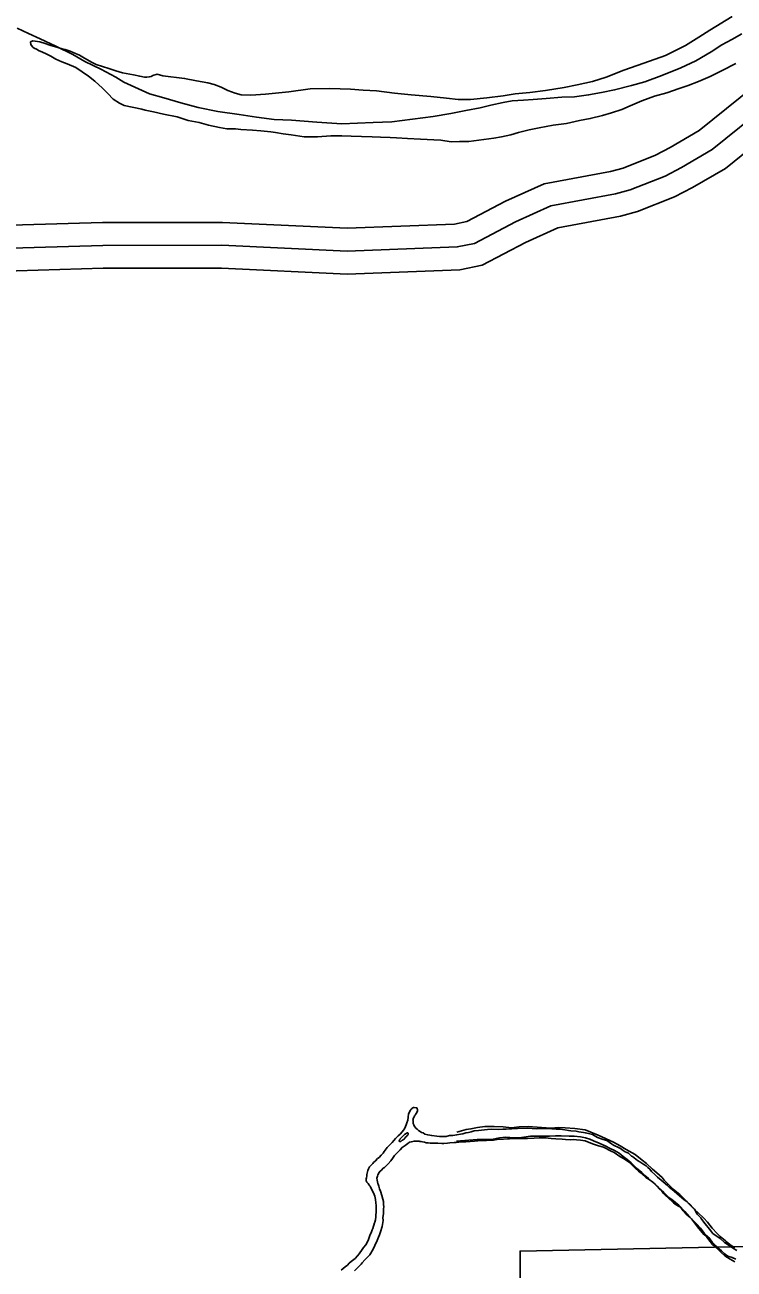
# Model space of a CAD drawing. Extents: x 31699 to 244310, y -8841 to 11474.
# Drawn here: x 97253 to 97562, y 1658 to 2201 of the extents above; entities that cross this region are included whole.
import ezdxf

# ---------------------------------------------------------------- set-up
doc = ezdxf.new("R2010")
doc.units = 0
for name, color, linetype in [('B_Logo', 7, 'Continuous'), ('R_Draft', 7, 'Continuous'), ('R_Logo', 7, 'Continuous'), ('R_XS_EARTHWORK_STAGE2', 7, 'Continuous')]:
    doc.layers.add(name, color=color, linetype=linetype)

msp = doc.modelspace()

# ---------------------------------------------------------------- linework, layer by layer
at = {"layer": 'B_Logo'}
msp.add_lwpolyline([(97201.65, 2101.93), (97286.6, 2104.43), (97338.6, 2104.45), (97393.25, 2101.94), (97441.26, 2103.78), (97448.78, 2105.3), (97466.71, 2114.68), (97482.17, 2121.66), (97510.28, 2126.95), (97516.74, 2128.67), (97531.93, 2134.65), (97539.06, 2138.37), (97552.53, 2146.29), (97577, 2166.01), (97601.21, 2185.6), (97605.81, 2188.66), (97612.8, 2189.45), (97633.9, 2188.14), (97672.78, 2187.46), (97688.76, 2187.42), (97708.2, 2186.72), (97783.96, 2186.5), (97794.08, 2186.54), (97841.4, 2177.97)], dxfattribs=at)
at = {"layer": 'R_Draft'}
for points in [[(97256.76, 2190.52), (97256.15, 2190.97), (97255.47, 2191.63), (97255.2, 2192.09), (97255.05, 2193.16), (97255.11, 2193.23), (97256.17, 2193.65), (97259.24, 2193.23), (97261.45, 2192.6), (97263.6, 2191.76), (97267.08, 2190.75), (97268.95, 2190.25), (97270.22, 2189.87), (97272.36, 2189.17), (97273.7, 2188.66), (97276.52, 2187.43), (97278.61, 2186.07), (97282.04, 2184.25), (97283.71, 2183.41), (97286.53, 2182.52), (97289.27, 2181.63), (97292.29, 2180.55), (97295.3, 2179.66), (97300.11, 2178.8), (97302.78, 2178.25), (97304.79, 2177.88), (97305.92, 2177.83), (97306.91, 2177.98), (97307.78, 2178.19), (97308.5, 2178.61), (97310.36, 2179.17), (97312.83, 2178.48), (97322.31, 2177.3), (97327.52, 2176.25), (97332.47, 2175.32), (97335.21, 2174.64), (97338.22, 2173.48), (97341.18, 2172.06), (97344.39, 2170.84), (97347, 2170.15), (97351.2, 2169.95), (97357.59, 2170.39), (97367.83, 2171.5), (97377.06, 2172.72), (97385.65, 2172.92), (97394.65, 2172.67), (97400.18, 2172.16), (97406.05, 2171.85), (97413.92, 2170.91), (97421.19, 2170.17), (97429.8, 2169.44), (97436.54, 2168.68), (97441.67, 2168.1), (97447, 2168.12), (97454.18, 2168.83), (97461.3, 2169.62), (97466.54, 2170.51), (97472.92, 2171.21), (97479.84, 2172.06), (97487.94, 2173.33), (97493.52, 2174.42), (97500.29, 2175.94), (97506.25, 2177.9), (97513.92, 2180.83), (97522.73, 2183.98), (97532.06, 2187.34), (97540.78, 2191.63), (97546.72, 2195.26), (97551.4, 2198.28), (97561.15, 2204.32)], [(97256.76, 2190.52), (97256.15, 2190.97), (97255.47, 2191.63), (97255.2, 2192.09), (97255.05, 2193.16), (97255.11, 2193.23), (97256.17, 2193.65), (97259.24, 2193.23), (97261.45, 2192.6), (97263.6, 2191.76), (97267.08, 2190.75), (97268.95, 2190.25), (97270.22, 2189.87), (97272.36, 2189.17), (97273.7, 2188.66), (97276.52, 2187.43), (97278.61, 2186.07), (97282.04, 2184.25), (97283.71, 2183.41), (97286.53, 2182.52), (97289.27, 2181.63), (97292.29, 2180.55), (97295.3, 2179.66), (97300.11, 2178.8), (97302.78, 2178.25), (97304.79, 2177.88), (97305.92, 2177.83), (97306.91, 2177.98), (97307.78, 2178.19), (97308.5, 2178.61), (97310.36, 2179.17), (97312.83, 2178.48), (97322.31, 2177.3), (97327.52, 2176.25), (97332.47, 2175.32), (97335.21, 2174.64), (97338.22, 2173.48), (97341.18, 2172.06), (97344.39, 2170.84), (97347, 2170.15), (97351.2, 2169.95), (97357.59, 2170.39), (97367.83, 2171.5), (97377.06, 2172.72), (97385.65, 2172.92), (97394.65, 2172.67), (97400.18, 2172.16), (97406.05, 2171.85), (97413.92, 2170.91), (97421.19, 2170.17), (97429.8, 2169.44), (97436.54, 2168.68), (97441.67, 2168.1), (97447, 2168.12), (97454.18, 2168.83), (97461.3, 2169.62), (97466.54, 2170.51), (97472.92, 2171.21), (97479.84, 2172.06), (97487.94, 2173.33), (97493.52, 2174.42), (97500.29, 2175.94), (97506.25, 2177.9), (97513.92, 2180.83), (97522.73, 2183.98), (97532.06, 2187.34), (97540.78, 2191.63), (97546.72, 2195.26), (97551.4, 2198.28), (97561.15, 2204.32)], [(97562.82, 2183.84), (97556.81, 2180.8), (97551.66, 2178.11), (97546.57, 2175.89), (97542.07, 2174.22), (97538.1, 2172.88), (97532.67, 2171.06), (97527.36, 2169.5), (97521.8, 2167.54), (97516.64, 2165.38), (97513.01, 2163.79), (97508.57, 2162.24), (97504.59, 2161.11), (97499.29, 2159.75), (97494.64, 2158.88), (97488.87, 2157.65), (97483.15, 2156.82), (97477.04, 2155.72), (97472.6, 2154.78), (97468.02, 2153.63), (97464.64, 2152.71), (97460.59, 2151.84), (97457.21, 2151.18), (97446.37, 2149.74), (97442.31, 2149.74), (97438.65, 2149.68), (97434.04, 2150.27), (97431.04, 2150.55), (97425.25, 2150.73), (97419.58, 2151.1), (97414.84, 2151.43), (97411.98, 2151.45), (97407.78, 2151.64), (97404.18, 2151.78), (97399.52, 2151.98), (97395.05, 2152.1), (97390.99, 2152.24), (97386.06, 2152.22), (97380.27, 2151.79), (97374.55, 2151.83), (97368.87, 2152.68), (97365.27, 2153.15), (97361.93, 2153.7), (97359.92, 2154), (97355.59, 2154.4), (97351.92, 2154.74), (97346.79, 2155.05), (97344.52, 2155.35), (97340.79, 2155.29), (97337.58, 2155.84), (97332.77, 2156.96), (97328.62, 2158.03), (97323.88, 2158.89), (97319.06, 2160.54), (97313.11, 2161.72), (97308.77, 2162.65), (97305.09, 2163.45), (97303.62, 2163.83), (97295.93, 2165.51), (97293.99, 2166.48), (97291.23, 2168.24), (97288.79, 2170.74), (97286.48, 2173.04), (97283.1, 2176.05), (97280.47, 2178.28), (97274.88, 2182.06), (97271.12, 2183.61), (97268.78, 2184.5), (97266.16, 2185.73), (97264.01, 2187.03), (97262.26, 2187.8), (97260.05, 2188.83), (97258.91, 2189.28), (97257.77, 2190), (97256.76, 2190.52)], [(97562.82, 2183.84), (97556.81, 2180.8), (97551.66, 2178.11), (97546.57, 2175.89), (97542.07, 2174.22), (97538.1, 2172.88), (97532.67, 2171.06), (97527.36, 2169.5), (97521.8, 2167.54), (97516.64, 2165.38), (97513.01, 2163.79), (97508.57, 2162.24), (97504.59, 2161.11), (97499.29, 2159.75), (97494.64, 2158.88), (97488.87, 2157.65), (97483.15, 2156.82), (97477.04, 2155.72), (97472.6, 2154.78), (97468.02, 2153.63), (97464.64, 2152.71), (97460.59, 2151.84), (97457.21, 2151.18), (97446.37, 2149.74), (97442.31, 2149.74), (97438.65, 2149.68), (97434.04, 2150.27), (97431.04, 2150.55), (97425.25, 2150.73), (97419.58, 2151.1), (97414.84, 2151.43), (97411.98, 2151.45), (97407.78, 2151.64), (97404.18, 2151.78), (97399.52, 2151.98), (97395.05, 2152.1), (97390.99, 2152.24), (97386.06, 2152.22), (97380.27, 2151.79), (97374.55, 2151.83), (97368.87, 2152.68), (97365.27, 2153.15), (97361.93, 2153.7), (97359.92, 2154), (97355.59, 2154.4), (97351.92, 2154.74), (97346.79, 2155.05), (97344.52, 2155.35), (97340.79, 2155.29), (97337.58, 2155.84), (97332.77, 2156.96), (97328.62, 2158.03), (97323.88, 2158.89), (97319.06, 2160.54), (97313.11, 2161.72), (97308.77, 2162.65), (97305.09, 2163.45), (97303.62, 2163.83), (97295.93, 2165.51), (97293.99, 2166.48), (97291.23, 2168.24), (97288.79, 2170.74), (97286.48, 2173.04), (97283.1, 2176.05), (97280.47, 2178.28), (97274.88, 2182.06), (97271.12, 2183.61), (97268.78, 2184.5), (97266.16, 2185.73), (97264.01, 2187.03), (97262.26, 2187.8), (97260.05, 2188.83), (97258.91, 2189.28), (97257.77, 2190), (97256.76, 2190.52)], [(97511.85, 1710.56), (97509.45, 1711.83), (97508.59, 1712.37), (97506.46, 1713.77), (97504.93, 1714.24), (97502.47, 1715.12), (97500.21, 1716.39), (97498.48, 1716.86), (97497.08, 1717.2), (97496.35, 1717.33), (97494.29, 1717.61), (97493.15, 1717.87), (97490.89, 1718.01), (97489.76, 1718.22), (97488.23, 1718.42), (97486.1, 1718.69), (97484.44, 1718.76), (97482.57, 1718.9), (97479.91, 1718.97), (97475.85, 1718.84), (97471.99, 1719.12), (97467.59, 1718.99), (97462.6, 1718.74), (97461.2, 1718.67), (97459.34, 1718.61), (97456.21, 1718.68), (97454.54, 1718.62), (97453.14, 1718.42), (97450.61, 1718.16), (97448.68, 1718.03), (97447.35, 1717.63), (97446.15, 1717.3), (97445.09, 1717.1), (97443.69, 1716.77), (97442.69, 1716.57), (97441.09, 1716.31), (97439.42, 1715.98), (97437.96, 1715.92), (97436.49, 1715.52), (97435.03, 1715.52), (97433.5, 1715.59), (97432.37, 1715.73), (97430.17, 1715.93), (97429.31, 1716.13), (97428.44, 1716.2), (97427.11, 1716.61), (97426.44, 1717.07), (97425.71, 1717.34), (97424.72, 1717.95), (97424.38, 1718.21), (97423.72, 1718.75), (97423.25, 1719.15), (97422.86, 1719.55), (97422.79, 1719.69), (97422.52, 1720.22), (97422.39, 1720.62), (97422.06, 1721.16), (97422.06, 1721.56), (97421.99, 1721.96), (97422, 1722.23), (97421.93, 1722.69), (97422, 1722.89), (97422.06, 1723.23), (97422.2, 1723.63), (97422.33, 1723.89), (97422.47, 1724.16), (97422.67, 1724.5), (97422.87, 1724.83), (97423.07, 1725.16), (97423.33, 1725.56), (97423.6, 1726.03), (97423.94, 1726.7), (97423.94, 1726.9), (97423.94, 1727.03), (97423.87, 1727.3), (97423.87, 1727.36), (97423.74, 1727.63), (97423.67, 1728.03), (97422.47, 1728.17), (97422.14, 1728.17), (97421.67, 1727.9), (97421.41, 1727.64), (97421.07, 1727.37), (97420.87, 1727.1), (97420.61, 1726.57), (97420.41, 1726.17), (97420.07, 1725.44), (97419.87, 1724.03), (97419.67, 1722.63), (97419.26, 1721.56), (97419, 1720.7), (97418.73, 1719.96), (97418.19, 1718.83), (97417.79, 1718.29), (97417.19, 1717.56), (97416.32, 1716.63), (97415.52, 1715.76), (97414.4, 1714.69)], [(97417.57, 1715.72), (97417.29, 1715.44), (97417.09, 1715.2), (97416.83, 1714.93), (97416.57, 1714.67), (97416.44, 1714.51), (97416.37, 1714.4), (97416.2, 1714.23), (97416.14, 1714.12), (97416.05, 1713.9), (97415.97, 1713.79), (97415.93, 1713.69), (97415.92, 1713.59), (97415.92, 1713.48), (97415.97, 1713.4), (97416.05, 1713.31), (97416.17, 1713.27), (97416.28, 1713.28), (97416.43, 1713.32), (97416.6, 1713.4), (97416.77, 1713.52), (97416.91, 1713.62), (97417.1, 1713.75), (97417.28, 1713.87), (97417.45, 1714), (97417.66, 1714.11), (97417.85, 1714.23), (97418.02, 1714.38), (97418.21, 1714.58), (97418.35, 1714.73), (97418.48, 1714.89), (97418.62, 1715.04), (97418.84, 1715.28), (97419.05, 1715.51), (97419.2, 1715.69), (97419.37, 1715.89), (97419.54, 1716.05), (97419.68, 1716.18), (97419.78, 1716.29), (97419.84, 1716.39), (97419.89, 1716.52), (97419.89, 1716.65), (97419.86, 1716.8), (97419.79, 1716.96), (97419.68, 1717.07), (97419.55, 1717.11), (97419.41, 1717.11), (97419.26, 1717.06), (97419.07, 1716.96)], [(97419.07, 1716.96), (97418.74, 1716.77), (97418.49, 1716.59), (97418.22, 1716.37), (97417.99, 1716.17), (97417.84, 1716), (97417.7, 1715.86), (97417.57, 1715.72)], [(97440.89, 1713.53), (97449.94, 1714.28), (97456.27, 1714.21), (97459.66, 1714.95), (97462.52, 1715.22), (97466.05, 1714.96), (97468.18, 1715.02), (97470.38, 1715.29), (97473.18, 1715.63), (97476.44, 1715.7), (97478.57, 1715.7), (97481.57, 1715.7), (97484.1, 1715.77), (97486.56, 1715.84), (97490.15, 1715.71), (97492.35, 1715.65), (97495.08, 1715.38), (97497.21, 1714.98), (97499.08, 1714.32), (97500.74, 1713.65), (97503.21, 1712.65), (97506.07, 1711.38), (97507.74, 1710.52), (97509.87, 1709.45), (97511.93, 1708.25), (97513.6, 1706.78), (97515.33, 1705.45), (97517.13, 1703.98), (97519.46, 1701.78), (97521.73, 1699.78), (97523.06, 1698.58), (97524.73, 1697.17), (97527.39, 1694.84), (97529.12, 1693.1), (97531.39, 1691.1), (97533.65, 1688.97), (97534.85, 1688.03), (97536.45, 1686.77), (97537.92, 1685.63), (97540.58, 1682.83), (97542.38, 1680.69), (97544.05, 1678.96), (97545.72, 1677.36), (97547.38, 1675.49), (97549.05, 1673.42), (97550.98, 1671.49), (97552.51, 1669.42), (97555.51, 1666.48), (97556.58, 1665.61), (97557.78, 1664.48), (97559.31, 1663.34), (97561.17, 1662.75), (97562.84, 1662.01)], [(97441.02, 1717.41), (97445.14, 1718.61), (97447.27, 1718.88), (97450.14, 1719.48), (97453.27, 1719.95), (97457.39, 1719.89), (97461.32, 1719.69), (97464.92, 1719.3), (97468.31, 1719.77), (97472.17, 1719.84), (97478.1, 1719.51), (97482.16, 1719.24), (97485.56, 1719.45), (97488.42, 1719.38), (97492.61, 1719.05), (97497.14, 1718.52), (97502.74, 1716.12), (97509.46, 1713.12), (97512.4, 1711.52), (97514.99, 1709.85), (97518.92, 1707.65), (97521.92, 1705.25), (97523.79, 1703.72), (97526.52, 1701.25), (97528.39, 1699.71), (97530.65, 1697.65), (97531.58, 1696.51), (97533.58, 1694.51), (97535.52, 1692.51), (97538.38, 1690.17), (97541.11, 1687.44), (97542.65, 1685.84), (97544.91, 1683.57), (97546.31, 1682.23), (97548.78, 1679.83), (97550.44, 1678.1), (97552.51, 1675.49), (97554.64, 1673.22), (97556.04, 1671.89), (97558.37, 1669.96), (97558.57, 1669.69), (97560.24, 1668.35), (97562.44, 1666.95)], [(97411.04, 1711.08), (97410.72, 1710.76), (97409.79, 1709.56), (97409.38, 1708.96), (97408.92, 1708.29), (97408.12, 1707.36), (97407.18, 1706.36), (97406.52, 1705.96), (97405.65, 1704.96), (97404.78, 1704.16), (97404.38, 1703.83), (97403.65, 1703.1), (97402.98, 1702.23), (97402.51, 1701.5), (97402.24, 1700.76), (97402.11, 1700.16), (97401.77, 1698.96), (97401.77, 1698.43), (97401.7, 1697.56), (97401.57, 1697.02), (97401.5, 1696.76), (97401.57, 1696.49), (97401.57, 1696.22), (97401.9, 1695.62), (97402.43, 1695.02), (97402.9, 1694.35), (97403.29, 1693.81), (97403.63, 1693.15), (97404.16, 1692.14), (97405.02, 1690.27), (97405.35, 1689.47), (97405.68, 1688.07), (97405.74, 1686.6), (97405.94, 1685.39), (97405.94, 1684.19), (97405.87, 1683.26), (97405.87, 1682.32), (97405.73, 1681.39), (97405.73, 1680.52), (97405.59, 1679.12), (97405.39, 1678.18), (97405.19, 1677.85), (97404.39, 1675.38), (97404.18, 1674.85), (97403.65, 1673.45), (97403.31, 1672.71), (97402.51, 1670.64), (97402.04, 1669.31), (97401.37, 1668.24), (97400.37, 1667.11), (97399.77, 1666.24), (97398.5, 1664.31), (97397.7, 1663.44), (97396.7, 1662.37), (97395.03, 1660.97), (97394.1, 1660.24), (97393.37, 1659.44), (97392.43, 1658.64), (97390.57, 1657.24)], [(97425.01, 1713.4), (97424.71, 1713.47), (97424.11, 1713.54), (97423.24, 1713.54), (97422.44, 1713.54), (97421.31, 1713.28), (97420.44, 1713.01), (97419.78, 1712.55), (97418.51, 1711.55), (97417.24, 1710.75), (97416.38, 1709.68), (97415.04, 1708.35), (97413.84, 1707.22), (97413.04, 1705.95), (97412.24, 1704.88), (97411.1, 1703.55), (97409.5, 1702.02), (97408.97, 1701.68), (97408.17, 1700.82), (97407.63, 1700.35), (97407.03, 1699.62), (97407.03, 1699.55), (97406.63, 1698.88)], [(97414.4, 1714.69), (97412.87, 1712.97), (97411.04, 1711.08)], [(97430.15, 1712.59), (97429.45, 1712.61), (97428.56, 1712.72), (97427.78, 1712.84), (97427.05, 1713.02), (97426.17, 1713.2), (97425.56, 1713.3), (97425.01, 1713.4)], [(97464.06, 1714.59), (97463.19, 1714.53), (97461.39, 1714.4), (97458.73, 1714.27), (97457, 1713.94), (97454.07, 1713.75), (97450.2, 1713.69), (97448.81, 1713.56), (97445.01, 1713.16), (97443.08, 1713.17), (97440.75, 1712.97), (97439.88, 1712.91), (97438.09, 1712.84), (97436.95, 1712.65), (97435.42, 1712.52), (97434.62, 1712.45), (97432.76, 1712.59), (97430.83, 1712.59), (97430.15, 1712.59)], [(97464.06, 1714.59), (97468.2, 1714.68), (97471.88, 1714.61), (97474.81, 1714.75), (97476.94, 1714.94), (97478.61, 1715.01), (97480.03, 1714.91)], [(97535.23, 1687), (97531.77, 1690.08), (97531.11, 1690.88), (97530.38, 1692.02), (97529.45, 1692.76), (97528.52, 1693.83), (97527.59, 1694.77), (97526.53, 1695.57), (97524.93, 1696.71), (97523.6, 1697.64), (97522.01, 1699.12), (97521.54, 1699.52), (97520.35, 1700.39), (97518.82, 1701.73), (97517.95, 1702.66), (97516.43, 1704.2), (97514.03, 1705.74), (97512.24, 1706.88), (97509.78, 1708.49), (97508.45, 1709.1), (97505.06, 1710.84), (97502.93, 1711.44), (97500.33, 1712.38), (97497.07, 1713.66), (97495.01, 1713.93), (97493.35, 1714.13), (97492.15, 1714.2), (97490.48, 1714.14), (97488.49, 1714.21), (97487.09, 1714.35), (97484.23, 1714.49), (97482.23, 1714.69), (97480.9, 1714.83), (97480.03, 1714.91)], [(97563.21, 1665.78), (97561.35, 1666.98), (97559.96, 1667.92), (97557.83, 1669.33), (97555.9, 1671), (97552.84, 1673.28), (97551.38, 1675.08), (97549.46, 1677.42), (97548, 1679.36), (97547.47, 1680.1), (97546, 1681.64), (97544.74, 1683.78), (97544.08, 1684.58), (97542.88, 1685.92), (97541.55, 1686.99), (97540.16, 1688.06), (97538.3, 1689.67), (97535.84, 1691.74), (97534.98, 1692.41), (97533.78, 1693.42), (97532.98, 1694.09), (97531.12, 1695.69), (97530.26, 1696.43), (97528.66, 1697.77), (97527.47, 1698.91), (97526, 1700.31), (97525.27, 1701.31), (97524.41, 1702.05), (97523.75, 1702.72), (97522.62, 1703.32), (97520.89, 1704.53), (97519.89, 1705.13), (97519.16, 1705.67), (97517.76, 1706.74), (97517.3, 1707.01), (97516.77, 1707.61), (97515.97, 1708.21), (97514.51, 1708.88), (97513.64, 1709.42), (97512.51, 1710.29), (97511.85, 1710.56)], [(97406.63, 1698.88), (97406.44, 1698.21), (97406.24, 1697.29), (97406.31, 1696.48), (97406.65, 1695.01)], [(97406.65, 1695.01), (97406.76, 1694.81), (97407.02, 1693.81), (97407.42, 1692.67), (97407.82, 1691.74), (97408.34, 1689.8), (97408.83, 1688.24)], [(97409.19, 1684.77), (97409.13, 1684.19), (97409.13, 1683.79), (97409.06, 1681.85), (97408.79, 1680.25), (97408.92, 1678.91), (97408.58, 1676.31), (97407.84, 1673.97), (97407.38, 1672.7), (97406.91, 1671.57), (97406.31, 1670.17), (97405.37, 1667.97), (97404.57, 1666.43), (97403.1, 1663.9), (97400.96, 1661.7), (97399.76, 1660.43), (97399.29, 1659.76), (97398.83, 1659.23), (97397.42, 1657.96), (97396.42, 1656.9)], [(97408.83, 1688.24), (97409.03, 1687.14), (97409.1, 1686.02), (97409.19, 1684.77)], [(97543.5, 1679.55), (97542.94, 1680.18), (97541.08, 1681.65), (97540.41, 1682.52), (97539.88, 1683.12), (97538.89, 1684.26), (97538.42, 1684.79), (97537.82, 1685.19), (97536.36, 1686.07), (97535.56, 1686.53), (97535.23, 1687)], [(97543.5, 1679.55), (97546.12, 1676.09), (97548.82, 1672.78)], [(97562.4, 1660.84), (97560.34, 1661.98), (97559.21, 1662.78), (97557.95, 1663.52), (97556.42, 1664.99), (97555.49, 1665.86), (97554.43, 1666.93), (97552.57, 1668.47), (97551.64, 1669.74), (97550.18, 1671.55), (97548.82, 1672.78)]]:
    msp.add_lwpolyline(points, dxfattribs=at)
at = {"layer": 'R_Logo'}
for points in [[(97565.41, 2196.71), (97560.99, 2194.23), (97556.76, 2191.89), (97552.02, 2188.94), (97545.42, 2185.02), (97538.75, 2181.84), (97530.54, 2178.57), (97523.06, 2175.84), (97517.36, 2174.21), (97509.94, 2172.29), (97504.16, 2171.12), (97498.58, 2170.1), (97492.47, 2169.26), (97486.88, 2169.04), (97480.03, 2168.52), (97474.37, 2168.16), (97470.18, 2167.76), (97465.26, 2167.55), (97461.34, 2166.75), (97455.9, 2165.59), (97451.26, 2164.45), (97445.02, 2163.34), (97438.45, 2162.03), (97430.74, 2160.7), (97421.77, 2159.49), (97412.73, 2158.4), (97404.61, 2158), (97390.9, 2157.45), (97380.03, 2158.2), (97368.9, 2159.09), (97361.43, 2159.37), (97353.69, 2160.38), (97346.08, 2161.52), (97336.87, 2162.91), (97328.31, 2164.64), (97320.62, 2166.65), (97313.26, 2168.87), (97307.04, 2170.5), (97295.76, 2175.66), (97292.26, 2177.87), (97285.81, 2181.31), (97278.83, 2184.73), (97273.59, 2187.72), (97266.13, 2191.34), (97259.29, 2194.63), (97254.19, 2196.95), (97249.22, 2199.28)], [(97565.41, 2196.71), (97560.99, 2194.23), (97556.76, 2191.89), (97552.02, 2188.94), (97545.42, 2185.02), (97538.75, 2181.84), (97530.54, 2178.57), (97523.06, 2175.84), (97517.36, 2174.21), (97509.94, 2172.29), (97504.16, 2171.12), (97498.58, 2170.1), (97492.47, 2169.26), (97486.88, 2169.04), (97480.03, 2168.52), (97474.37, 2168.16), (97470.18, 2167.76), (97465.26, 2167.55), (97461.34, 2166.75), (97455.9, 2165.59), (97451.26, 2164.45), (97445.02, 2163.34), (97438.45, 2162.03), (97430.74, 2160.7), (97421.77, 2159.49), (97412.73, 2158.4), (97404.61, 2158), (97390.9, 2157.45), (97380.03, 2158.2), (97368.9, 2159.09), (97361.43, 2159.37), (97353.69, 2160.38), (97346.08, 2161.52), (97336.87, 2162.91), (97328.31, 2164.64), (97320.62, 2166.65), (97313.26, 2168.87), (97307.04, 2170.5), (97295.76, 2175.66), (97292.26, 2177.87), (97285.81, 2181.31), (97278.83, 2184.73), (97273.59, 2187.72), (97266.13, 2191.34), (97259.29, 2194.63), (97254.19, 2196.95), (97249.22, 2199.28)], [(97694.97, 1666.82), (97645.46, 1669.16), (97468.7, 1665.53), (97469.79, 1488.72), (97292.57, 1488.81), (97293.77, 1312.87), (97117.16, 1312.39), (97118.99, 1137.67), (97112.12, 1137.64), (96941.54, 1138.5), (96936.75, 1138.27), (96936.93, 1010.86)], [(97809.94, 1661.38), (97645.46, 1669.16), (97468.7, 1665.53), (97469.32, 1565.27)]]:
    msp.add_lwpolyline(points, dxfattribs=at)
at = {"layer": 'R_XS_EARTHWORK_STAGE2'}
for points in [[(97201.66, 2111.93), (97286.45, 2114.43), (97338.83, 2114.45), (97393.29, 2111.95), (97440.07, 2113.74), (97445.41, 2114.82), (97462.33, 2123.67), (97479.15, 2131.27), (97508.06, 2136.7), (97513.61, 2138.18), (97527.77, 2143.76), (97534.21, 2147.12), (97546.82, 2154.54), (97570.72, 2173.79), (97595.28, 2193.66), (97602.29, 2198.33), (97612.55, 2199.48), (97634.3, 2198.13), (97672.88, 2197.46), (97688.95, 2197.42), (97708.4, 2196.72), (97783.95, 2196.5), (97794.96, 2196.55), (97843.68, 2187.72)], [(97201.64, 2091.92), (97286.75, 2094.43), (97338.37, 2094.45), (97393.21, 2091.93), (97442.44, 2093.82), (97452.16, 2095.78), (97471.09, 2105.69), (97485.2, 2112.05), (97512.49, 2117.19), (97519.87, 2119.15), (97536.09, 2125.54), (97543.91, 2129.63), (97558.23, 2138.05), (97583.28, 2158.23)]]:
    msp.add_lwpolyline(points, dxfattribs=at)

doc.saveas('drawing.dxf')
